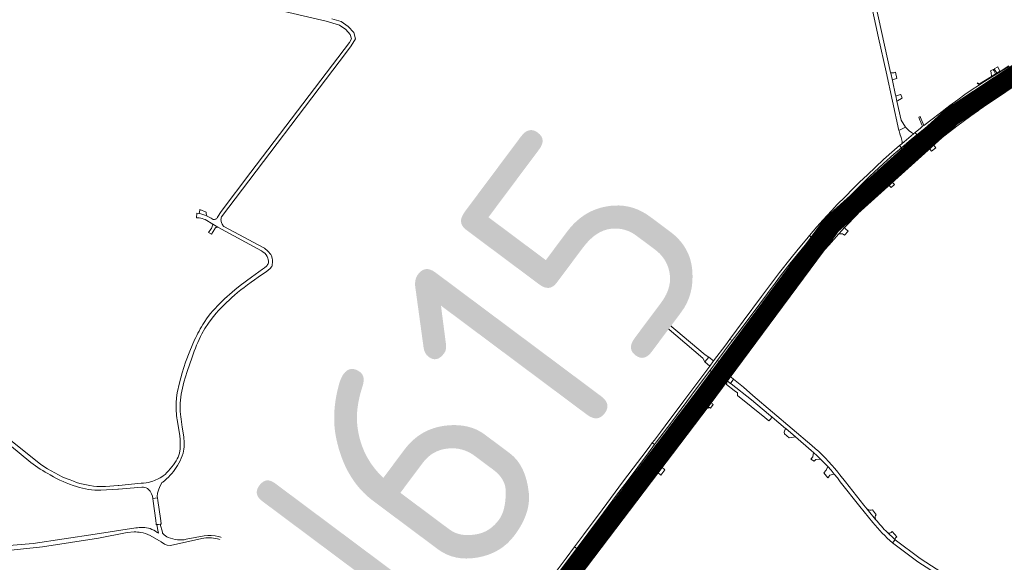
# Model space of a CAD drawing. Header units: metres. Extents: x 166325 to 190320, y 381923 to 404576.
# Tile 569 of 656: x 172664 to 173423, y 393699 to 394117. Entities that reach past the tile are written whole.
import ezdxf

# ---------------------------------------------------------------- set-up
doc = ezdxf.new("R2010")
doc.units = ezdxf.units.M
for name, color, linetype, lineweight in [('B-WE-VH-VERHARDING_ASFALT-GV', 8, 'Continuous', 18), ('B-WE-VH-VERHARDING_BETON-GV', 8, 'Continuous', 18), ('B-WE-VH-VERHARDING_BETONSTRAATSTEEN-GV', 8, 'Continuous', 18), ('B-WE-VH-VERHARDING_FUNDERING_ZAND-GV', 8, 'Continuous', 18), ('B-WE-VH-VERHARDING_HALFVERHARDING-GV', 8, 'Continuous', 18), ('B-WE-VH-VERHARDING_N-WEG', 8, 'Continuous', 18), ('B-WE-VH-VERHARDING_STRAATBAKSTEEN-GV', 8, 'Continuous', 18), ('X-XX-AL-TEKENBLAD-T50', 4, 'Continuous', 50)]:
    doc.layers.add(name, color=color, linetype=linetype, lineweight=lineweight)
doc.styles.add('NLCS-ISO-M500-T50', font='NLCS-ISO.ttf', dxfattribs={"height": 2.5})

msp = doc.modelspace()

# ---------------------------------------------------------------- linework, layer by layer
at = {"layer": 'B-WE-VH-VERHARDING_ASFALT-GV', "flags": 128}
for points in [[(173300.239, 394221.148), (173325.746, 394103.496), (173331.455, 394077.162), (173341.233, 394032.061), (173341.266, 394031.976), (173341.455, 394032.145), (173346.482, 394034.667), (173343.093, 394039.941), (173339.835, 394054.712), (173338.932, 394058.806), (173338.847, 394059.191), (173336.34, 394070.554), (173336.318, 394070.655), (173335.101, 394076.17), (173334.982, 394076.712), (173323.371, 394129.352)], [(173426.247, 394081.534), (173420.252, 394077.909), (173412.81, 394073.244), (173407.286, 394069.89), (173403.393, 394067.242), (173402.706, 394066.774), (173397.86, 394063.633), (173392.143, 394059.765), (173386.695, 394055.81), (173380.685, 394051.307), (173372.357, 394045.021), (173366.968, 394040.891), (173360.519, 394036.018), (173359.651, 394035.287), (173358.04, 394033.892), (173353.846, 394030.486), (173353.981, 394030.315), (173355.097, 394028.906), (173355.196, 394028.78), (173365.503, 394036.847), (173371.791, 394041.737), (173380.616, 394048.46), (173387.996, 394053.964), (173396.036, 394059.631), (173403.966, 394064.93), (173407.802, 394067.304), (173412.877, 394070.613), (173414.505, 394071.642), (173416.346, 394072.789), (173426.204, 394078.892)], [(173423.107, 394074.421), (173419.711, 394072.361), (173412.708, 394067.895), (173406.414, 394063.709), (173393.086, 394054.447), (173379.246, 394044.222), (173365.309, 394033.542), (173359.278, 394028.906), (173358.361, 394028.287), (173347.136, 394018.813), (173347.393, 394018.509), (173349.25, 394016.324), (173349.271, 394016.342), (173352.418, 394019.043), (173360.256, 394025.479), (173362.3, 394027.121), (173367.172, 394030.983), (173381.516, 394041.872), (173394.721, 394051.625), (173408.501, 394061.181), (173414.46, 394065.082), (173421.366, 394069.416), (173424.987, 394071.678)], [(173424.987, 394071.678), (173421.366, 394069.416), (173414.46, 394065.082), (173408.501, 394061.181), (173394.721, 394051.625), (173381.516, 394041.872), (173367.172, 394030.983), (173362.3, 394027.121), (173360.256, 394025.479), (173352.418, 394019.043), (173349.271, 394016.342), (173349.25, 394016.324), (173351.092, 394014.155), (173351.35, 394013.85), (173352.459, 394014.766), (173356.949, 394018.552), (173360.24, 394021.255), (173363.466, 394023.954), (173366.59, 394026.365), (173369.428, 394028.656), (173383.141, 394039.095), (173390.829, 394044.796), (173399.682, 394051.125), (173405.661, 394055.34), (173413.846, 394060.682), (173421.959, 394065.887), (173422.846, 394066.455)], [(173422.889, 394063.725), (173417.247, 394060.185), (173412.66, 394057.164), (173406.204, 394052.805), (173398.965, 394047.651), (173390.412, 394041.37), (173380.682, 394034.12), (173374.193, 394029.118), (173366.833, 394023.319), (173362.972, 394020.267), (173355.784, 394014.27), (173353.258, 394012.15), (173352.991, 394011.918), (173353.07, 394011.825), (173354.25, 394010.434), (173354.442, 394010.208), (173357.468, 394012.765), (173364.475, 394018.583), (173367.786, 394021.202), (173376.912, 394028.341), (173386.027, 394035.301), (173396.767, 394043.281), (173402.807, 394047.587), (173403.243, 394047.898), (173410.022, 394052.564), (173415.063, 394055.944), (173423.653, 394061.488)], [(173274.204, 393789.273), (173228.772, 393827.69), (173221.549, 393834.194), (173213.816, 393840.347), (173211.59, 393837.14)], [(173211.59, 393837.14), (173212.184, 393836.694), (173227.709, 393824.461), (173240.929, 393813.379), (173243.595, 393811.129), (173253.924, 393802.412), (173254.112, 393802.253), (173261.745, 393795.777), (173273.864, 393785.446), (173275.682, 393783.843), (173278.409, 393781.337), (173281.072, 393778.764), (173283.851, 393775.937), (173286.553, 393773.036), (173289.09, 393770.166), (173291.551, 393767.231), (173293.925, 393764.248), (173296.221, 393761.205), (173311.272, 393742.16), (173321.237, 393729.906)], [(173323.46, 393732.101), (173322.41, 393733.394), (173318.867, 393737.633), (173316.848, 393740.143), (173314.458, 393743.115), (173300.14, 393761.16), (173295.874, 393766.538), (173294.207, 393768.638)], [(173338.118, 393716.849), (173338.573, 393716.445), (173338.521, 393717.542), (173338.773, 393718.06), (173339.483, 393718.661), (173339.803, 393718.932), (173336.183, 393722.889), (173335.972, 393722.665), (173335.62, 393722.34), (173335.499, 393722.229), (173334.933, 393721.922), (173334.309, 393721.764), (173334.135, 393721.749), (173333.28, 393721.882), (173332.489, 393722.158)], [(173336.496, 393714.105), (173338.573, 393716.445), (173338.118, 393716.849), (173336.066, 393718.716), (173334.052, 393720.623)], [(173334.052, 393720.623), (173336.066, 393718.716), (173338.118, 393716.849)], [(173086.33, 393690.823), (173095.405, 393703.126), (173097.805, 393706.339), (173095.455, 393708.092), (173095.167, 393708.306), (173092.98, 393705.358), (173084.004, 393693.437)], [(173093.818, 393695.513), (173100.456, 393704.362), (173100.149, 393704.591), (173097.805, 393706.339), (173095.405, 393703.126), (173086.33, 393690.823)]]:
    msp.add_lwpolyline(points, dxfattribs=at)
for points in [[(173352.623, 394029.455), (173351.086, 394030.538), (173349.262, 394031.789), (173348.497, 394032.555), (173347.777, 394033.274), (173346.547, 394034.7), (173346.482, 394034.667), (173341.455, 394032.145), (173341.837, 394030.959), (173342.222, 394029.412), (173343.168, 394026.57), (173343.678, 394024.653), (173343.851, 394023.471), (173343.554, 394021.808)], [(173355.196, 394028.78), (173355.097, 394028.906), (173353.981, 394030.315), (173353.846, 394030.486), (173352.623, 394029.455), (173343.554, 394021.808), (173341.859, 394020.379), (173343.308, 394018.668), (173349.198, 394023.753)], [(173358.361, 394028.287), (173357.672, 394028.25), (173357.009, 394028.339), (173356.693, 394028.382), (173355.196, 394028.78), (173349.198, 394023.753), (173343.308, 394018.668), (173343.311, 394016.779), (173343.279, 394016.641), (173342.971, 394015.298), (173347.136, 394018.813)], [(173343.308, 394018.668), (173341.859, 394020.379), (173338.099, 394017.24), (173329.599, 394009.748), (173323.226, 394003.781), (173317.099, 393997.932), (173311.105, 393992.286), (173306.111, 393987.295), (173299.875, 393981.002), (173293.913, 393974.941), (173289.796, 393970.478), (173282.642, 393962.845), (173278.139, 393957.722), (173275.302, 393954.426), (173272.405, 393951.015), (173272.6, 393950.849), (173273.956, 393949.696), (173274.122, 393949.555), (173276.295, 393952.097), (173279.309, 393955.487), (173284.483, 393961.307), (173284.899, 393961.762), (173290.904, 393968.328), (173299.42, 393977.232), (173310.177, 393988.233), (173318.816, 393996.531), (173329.49, 394006.579), (173337.597, 394013.928)], [(173349.25, 394016.324), (173347.393, 394018.509), (173347.136, 394018.813), (173342.971, 394015.298), (173337.696, 394010.618), (173326.12, 393999.98), (173314.204, 393988.59), (173299.818, 393974.071), (173289.927, 393963.368), (173286.456, 393959.497), (173281.483, 393953.886), (173276.119, 393947.834), (173276.361, 393947.625), (173278.545, 393945.744), (173288.682, 393957.302), (173292.231, 393961.209), (173302.535, 393972.147), (173316.532, 393986.336), (173328.182, 393997.559), (173339.775, 394008.191)], [(173326.399, 393991.28), (173330.088, 393994.792), (173334.37, 393998.749), (173342.404, 394006.073), (173350.889, 394013.469), (173351.35, 394013.85), (173351.092, 394014.155), (173349.25, 394016.324), (173339.775, 394008.191), (173328.182, 393997.559), (173316.532, 393986.336), (173302.535, 393972.147), (173292.231, 393961.209), (173288.682, 393957.302), (173278.545, 393945.744), (173280.724, 393943.866), (173281.067, 393943.57), (173283.759, 393946.744), (173292.16, 393956.052), (173296.011, 393960.32), (173296.474, 393960.832), (173297.658, 393962.09), (173306.954, 393971.964), (173321.488, 393986.605)], [(173332.738, 393990.77), (173335.309, 393993.119), (173343.112, 394000.341), (173349.087, 394005.578), (173350.937, 394007.247), (173354.442, 394010.208), (173354.25, 394010.434), (173353.07, 394011.825), (173352.991, 394011.918), (173351.031, 394010.212), (173347.519, 394007.226), (173339.397, 393999.863), (173334.494, 393995.333), (173334.437, 393995.281), (173330.283, 393991.505), (173328.843, 393990.2), (173325.101, 393986.645), (173317.838, 393979.585), (173307.177, 393968.589), (173299.281, 393960.199), (173297.924, 393958.757), (173294.907, 393955.554), (173293.879, 393954.449), (173290.451, 393950.763), (173285.57, 393945.193), (173282.851, 393942.034), (173284.584, 393940.541), (173287.314, 393943.744), (173294.977, 393952.31), (173299.576, 393957.403), (173301.173, 393959.172), (173308.062, 393966.292), (173315.616, 393974.188), (173321.89, 393980.471)], [(173274.122, 393949.555), (173273.956, 393949.696), (173272.6, 393950.849), (173272.405, 393951.015), (173270.336, 393948.623), (173266.239, 393943.687), (173262.685, 393939.38), (173258.385, 393934.003), (173249.395, 393922.539), (173235.526, 393904.145), (173221.243, 393884.981), (173211.152, 393871.318), (173212.861, 393870.039), (173218.974, 393878.235), (173234.087, 393898.544), (173245.884, 393914.367), (173250.138, 393919.952), (173257.441, 393929.183), (173266.724, 393940.899)], [(173278.545, 393945.744), (173276.361, 393947.625), (173276.119, 393947.834), (173274.144, 393945.606), (173262.469, 393931.464), (173250.931, 393916.653), (173240.565, 393902.913), (173230.274, 393889.224), (173221.132, 393877.044), (173214.81, 393868.579), (173215.1, 393868.363), (173217.421, 393866.626), (173223.85, 393875.23), (173232.681, 393887.032), (173243.024, 393900.848), (173253.34, 393914.56), (173265.182, 393929.646), (173276.352, 393943.244)], [(173281.067, 393943.57), (173280.724, 393943.866), (173278.545, 393945.744), (173276.352, 393943.244), (173265.182, 393929.646), (173253.34, 393914.56), (173243.024, 393900.848), (173232.681, 393887.032), (173223.85, 393875.23), (173217.421, 393866.626), (173219.747, 393864.885), (173220.13, 393864.599), (173229.303, 393876.885), (173239.467, 393890.476), (173250.931, 393905.705), (173263.601, 393922.303), (173273.62, 393934.793)], [(173284.584, 393940.541), (173282.851, 393942.034), (173279.186, 393937.778), (173274.396, 393931.933), (173268.579, 393924.572), (173268.059, 393923.899), (173258.263, 393911.221), (173247.137, 393896.751), (173239.942, 393886.965), (173230.152, 393873.834), (173222.178, 393863.065), (173220.577, 393860.903), (173210.464, 393847.382), (173210.579, 393847.265), (173211.897, 393845.912), (173211.972, 393845.835), (173213.457, 393847.878), (173220.56, 393857.289), (173223.918, 393861.763), (173230.682, 393870.774), (173242.216, 393886.379), (173254.327, 393902.548), (173254.934, 393903.358), (173261.844, 393912.377), (173265.223, 393916.714), (173269.772, 393922.538), (173271.978, 393925.361), (173277.336, 393932.038)], [(173196.096, 393847.498), (173201.065, 393854.217), (173212.861, 393870.039), (173211.152, 393871.318), (173207.859, 393866.859), (173198.543, 393854.509), (173195.558, 393850.495), (173188.714, 393841.251), (173175.656, 393823.763), (173161.099, 393804.312), (173157.537, 393799.557), (173152.907, 393793.388), (173151.262, 393791.222), (173153.035, 393789.898), (173154.646, 393792.059), (173165.48, 393806.449), (173185.881, 393833.85)], [(173184.883, 393823.013), (173194.941, 393836.493), (173198.802, 393841.684), (173198.803, 393841.685), (173202.7, 393846.9), (173206.376, 393851.818), (173214.019, 393862.074), (173217.421, 393866.626), (173215.1, 393868.363), (173214.81, 393868.579), (173211.562, 393864.23), (173204.348, 393854.559), (173200.179, 393848.921), (173196.853, 393844.531), (173192.344, 393838.444), (173182.44, 393825.161), (173167.365, 393804.93), (173155.018, 393788.418), (173155.299, 393788.209), (173157.6, 393786.492), (173159.963, 393789.658), (173170.128, 393803.25)], [(173217.421, 393866.626), (173214.019, 393862.074), (173206.376, 393851.818), (173202.7, 393846.9), (173198.803, 393841.685), (173198.802, 393841.684), (173194.941, 393836.493), (173184.883, 393823.013), (173170.128, 393803.25), (173159.963, 393789.658), (173157.6, 393786.492), (173159.951, 393784.737), (173160.321, 393784.461), (173168.778, 393795.8), (173179.298, 393809.84), (173186.979, 393820.056), (173189.826, 393823.845), (173193.453, 393828.654), (173198.234, 393835.203), (173200.964, 393838.795), (173205.142, 393844.354), (173209.966, 393850.889), (173218.774, 393862.783), (173220.13, 393864.599), (173219.747, 393864.885)], [(173210.974, 393844.462), (173211.972, 393845.835), (173211.897, 393845.912), (173210.579, 393847.265), (173210.464, 393847.382), (173210.24, 393847.112), (173203.827, 393838.479), (173205.598, 393837.131), (173207.682, 393839.999)], [(173195.932, 393823.877), (173204.054, 393835.068), (173205.598, 393837.131), (173203.827, 393838.479), (173202.235, 393836.314), (173194.393, 393825.788), (173190.359, 393820.391), (173187.757, 393816.8), (173174.003, 393798.572), (173167.435, 393789.701), (173162.356, 393782.941), (173164.164, 393781.592), (173177.947, 393800.031), (173182.812, 393806.581), (173192.531, 393819.417)], [(173153.035, 393789.898), (173151.262, 393791.222), (173149.354, 393788.688), (173146.579, 393784.916), (173139.954, 393776.009), (173129.201, 393761.876), (173112.743, 393739.739), (173098.282, 393720.34), (173091.412, 393711.104), (173093.109, 393709.839), (173102.388, 393722.12), (173113.621, 393737.306), (173124.529, 393751.901), (173131.092, 393760.539), (173148.334, 393783.589)], [(173157.6, 393786.492), (173155.299, 393788.209), (173155.018, 393788.418), (173153.37, 393786.215), (173141.901, 393770.904), (173129.326, 393753.994), (173118.04, 393738.927), (173102.118, 393717.679), (173095.167, 393708.306), (173095.455, 393708.092), (173097.805, 393706.339), (173104.92, 393715.863), (173120.639, 393736.877), (173131.758, 393751.803), (173144.283, 393768.653)], [(173147.535, 393767.315), (173153.082, 393774.784), (173156.786, 393779.721), (173160.321, 393784.461), (173159.951, 393784.737), (173157.6, 393786.492), (173144.283, 393768.653), (173131.758, 393751.803), (173120.639, 393736.877), (173104.92, 393715.863), (173097.805, 393706.339), (173100.149, 393704.591), (173100.456, 393704.362), (173106.632, 393712.596), (173119.215, 393729.472), (173129.548, 393743.247), (173141.951, 393759.82)], [(173154.801, 393769.013), (173157.824, 393773.139), (173164.164, 393781.592), (173162.356, 393782.941), (173157.253, 393776.113), (173150.981, 393767.801), (173146.488, 393761.824), (173137.254, 393749.536), (173123.666, 393731.151), (173119.922, 393726.085), (173112.213, 393715.799), (173102.5, 393702.838), (173104.272, 393701.517), (173105.875, 393703.648), (173111.045, 393710.614), (173120.895, 393723.886), (173125.315, 393729.755), (173138.608, 393747.405), (173148.292, 393760.359)], [(172770.311, 393746.723), (172770.037, 393748.769), (172766.282, 393748.277), (172766.556, 393746.238), (172768.56, 393731.343), (172768.904, 393728.781), (172768.987, 393728.165), (172769.375, 393728.216), (172772.055, 393728.569), (172772.729, 393728.658), (172772.663, 393729.15), (172772.148, 393732.997)], [(173321.082, 393739.533), (173320.063, 393739.421), (173319.038, 393739.468), (173318.033, 393739.674), (173317.072, 393740.034), (173316.848, 393740.143), (173318.867, 393737.633), (173322.41, 393733.394), (173323.46, 393732.101), (173323.245, 393732.749), (173323.131, 393733.552), (173323.178, 393734.362), (173323.382, 393735.147), (173323.501, 393735.392), (173323.736, 393735.877), (173323.45, 393736.415), (173321.856, 393738.481)], [(173093.109, 393709.839), (173091.412, 393711.104), (173084.982, 393702.46), (173071.767, 393684.887), (173059.144, 393668.184), (173054.232, 393661.56), (173041.453, 393644.335), (173038.991, 393640.993), (173031.615, 393631.124), (173033.365, 393629.82), (173039.803, 393638.499), (173044.036, 393644.191), (173054.994, 393658.675), (173056.271, 393660.397), (173072.181, 393681.8), (173089.765, 393705.413)], [(173104.272, 393701.517), (173102.5, 393702.838), (173099.171, 393698.396), (173082.599, 393676.192), (173074.421, 393665.271), (173067.362, 393655.787), (173066.657, 393654.791), (173066.766, 393654.714), (173068.288, 393653.635), (173068.431, 393653.533), (173069.338, 393654.788), (173076.192, 393663.964), (173087.993, 393679.868)]]:
    msp.add_lwpolyline(points, close=True, dxfattribs=at)
at = {"layer": 'B-WE-VH-VERHARDING_ASFALT-GV'}
for points in [[(173294.207, 393768.638, 0.0496082), (173274.204, 393789.273)], [(173332.489, 393722.158, -0.0244562), (173323.46, 393732.101)], [(173321.237, 393729.906, 0.0391505), (173336.496, 393714.105)], [(173334.052, 393720.623, -0.0032276), (173332.489, 393722.158)]]:
    msp.add_lwpolyline(points, format="xyb", dxfattribs=at)
at = {"layer": 'B-WE-VH-VERHARDING_BETON-GV', "flags": 128}
for points in [[(173412.708, 394067.895), (173412.772, 394068.899), (173405.964, 394064.371), (173392.62, 394055.097), (173378.765, 394044.861), (173364.822, 394034.177), (173358.81, 394029.555), (173357.009, 394028.339), (173357.672, 394028.25), (173358.361, 394028.287), (173359.278, 394028.906), (173365.309, 394033.542), (173379.246, 394044.222), (173393.086, 394054.447), (173406.414, 394063.709)], [(173422.377, 394065.228), (173421.959, 394065.887), (173413.846, 394060.682), (173405.661, 394055.34), (173399.682, 394051.125), (173390.829, 394044.796), (173383.141, 394039.095), (173369.428, 394028.656), (173366.59, 394026.365), (173366.667, 394025.399), (173369.922, 394028.026), (173383.619, 394038.453), (173400.142, 394050.47), (173415.67, 394061.011)], [(173361.115, 394020.939), (173360.24, 394021.255), (173356.949, 394018.552), (173352.459, 394014.766), (173353.513, 394014.609), (173357.461, 394017.937)], [(173342.971, 394015.298), (173343.279, 394016.641), (173337.16, 394011.212), (173325.573, 394000.564), (173313.643, 393989.161), (173299.24, 393974.624), (173289.335, 393963.907), (173285.859, 393960.029), (173280.884, 393954.417), (173280.836, 393954.362), (173281.483, 393953.886), (173286.456, 393959.497), (173289.927, 393963.368), (173299.818, 393974.071), (173314.204, 393988.59), (173326.12, 393999.98), (173337.696, 394010.618)], [(173350.934, 394012.447), (173350.889, 394013.469), (173342.404, 394006.073), (173334.37, 393998.749), (173334.391, 393997.685), (173342.936, 394005.476)], [(173327.634, 393991.351), (173326.921, 393991.31), (173326.399, 393991.28), (173321.488, 393986.605), (173306.954, 393971.964), (173297.658, 393962.09), (173296.474, 393960.832), (173296.011, 393960.32), (173296.621, 393959.822), (173298.182, 393961.479), (173307.529, 393971.408), (173322.048, 393986.033)], [(173281.483, 393953.886), (173280.836, 393954.362), (173275.52, 393948.365), (173273.536, 393946.126), (173261.845, 393931.965), (173250.296, 393917.14), (173239.926, 393903.394), (173229.634, 393889.704), (173220.492, 393877.523), (173214.169, 393869.058), (173210.921, 393864.709), (173203.266, 393854.446), (173204.348, 393854.559), (173211.562, 393864.23), (173214.81, 393868.579), (173221.132, 393877.044), (173230.274, 393889.224), (173240.565, 393902.913), (173250.931, 393916.653), (173262.469, 393931.464), (173274.144, 393945.606), (173276.119, 393947.834)], [(173292.745, 393955.506), (173292.16, 393956.052), (173283.759, 393946.744), (173281.067, 393943.57), (173273.62, 393934.793), (173263.601, 393922.303), (173250.931, 393905.705), (173239.467, 393890.476), (173229.303, 393876.885), (173220.13, 393864.599), (173218.774, 393862.783), (173209.966, 393850.889), (173210.126, 393849.761), (173219.416, 393862.306), (173220.771, 393864.12), (173229.944, 393876.406), (173240.107, 393889.996), (173251.569, 393905.222), (173264.231, 393921.81), (173274.237, 393934.284), (173281.677, 393943.052), (173284.361, 393946.217)], [(173201.891, 393838.693), (173200.964, 393838.795), (173198.234, 393835.203), (173193.453, 393828.654), (173193.76, 393827.718), (173198.876, 393834.725)], [(173188.06, 393820.163), (173186.979, 393820.056), (173179.298, 393809.84), (173168.778, 393795.8), (173160.321, 393784.461), (173156.786, 393779.721), (173156.934, 393778.581), (173160.962, 393783.983), (173169.419, 393795.321), (173179.938, 393809.36)], [(173148.65, 393767.472), (173147.535, 393767.315), (173141.951, 393759.82), (173129.548, 393743.247), (173119.215, 393729.472), (173106.632, 393712.596), (173100.456, 393704.362), (173093.818, 393695.513), (173082.814, 393680.747), (173071.784, 393665.986), (173068.09, 393661.03), (173067.862, 393659.385), (173072.425, 393665.508), (173083.455, 393680.269), (173094.459, 393695.034), (173101.096, 393703.882), (173107.273, 393712.117), (173119.856, 393728.993), (173130.188, 393742.767), (173142.592, 393759.341)]]:
    msp.add_lwpolyline(points, close=True, dxfattribs=at)
msp.add_lwpolyline([(173084.004, 393693.437), (173092.98, 393705.358), (173095.167, 393708.306), (173102.118, 393717.679), (173118.04, 393738.927), (173129.326, 393753.994), (173141.901, 393770.904), (173153.37, 393786.215), (173155.018, 393788.418), (173167.365, 393804.93), (173182.44, 393825.161), (173192.344, 393838.444), (173196.853, 393844.531), (173196.587, 393845.526), (173191.701, 393838.92), (173181.799, 393825.639), (173166.724, 393805.409), (173154.377, 393788.897), (173152.73, 393786.694), (173141.26, 393771.383), (173128.685, 393754.472), (173117.4, 393739.407), (173101.477, 393718.157), (173094.524, 393708.783), (173092.339, 393705.837), (173083.364, 393693.917)], dxfattribs=at)
at = {"layer": 'B-WE-VH-VERHARDING_BETONSTRAATSTEEN-GV', "flags": 128}
for points in [[(173417.639, 394081.254), (173414.901, 394079.654), (173416.802, 394076.306), (173419.275, 394077.869)], [(173414.14, 394079.209), (173412.043, 394077.984), (173412.46, 394076.854), (173412.678, 394073.713), (173415.909, 394075.726), (173414.645, 394078.28)], [(173357.572, 394040.058), (173358.013, 394039.047), (173359.159, 394036.415), (173359.651, 394035.287), (173360.519, 394036.018), (173360.06, 394037.133), (173358.551, 394040.802), (173358.014, 394042.107), (173357.668, 394042.948), (173356.623, 394042.237), (173356.96, 394041.464)], [(173366.833, 394023.319), (173366.667, 394025.399), (173366.59, 394026.365), (173363.466, 394023.954), (173360.24, 394021.255), (173361.115, 394020.939), (173362.972, 394020.267)], [(173367.786, 394021.202), (173364.475, 394018.583), (173366.486, 394016.073), (173369.898, 394018.755)], [(173334.437, 393995.281), (173334.391, 393997.685), (173334.37, 393998.749), (173330.088, 393994.792), (173326.399, 393991.28), (173326.921, 393991.31), (173327.634, 393991.351), (173330.283, 393991.505)], [(173335.309, 393993.119), (173332.738, 393990.77), (173335.356, 393988.125), (173337.881, 393990.51)], [(172807.424, 393969.126), (172802.444, 393971.062), (172802.437, 393970.368), (172802.35, 393969.68), (172802.185, 393969.006), (172801.944, 393968.356), (172801.816, 393968.083), (172803.334, 393967.72), (172804.832, 393967.28), (172806.305, 393966.764), (172807.75, 393966.174), (172808.269, 393965.94), (172807.949, 393966.512), (172807.701, 393967.118), (172807.529, 393967.751), (172807.435, 393968.399), (172807.421, 393969.055)], [(173297.924, 393958.757), (173296.621, 393959.822), (173296.011, 393960.32), (173292.16, 393956.052), (173292.745, 393955.506), (173293.879, 393954.449), (173294.907, 393955.554)], [(173299.576, 393957.403), (173294.977, 393952.31), (173297.99, 393952.333), (173299.374, 393951.297), (173302.344, 393954.479), (173300.225, 393956.218)], [(173198.543, 393854.509), (173194.995, 393857.379), (173191.794, 393853.774), (173195.558, 393850.495)], [(173204.348, 393854.559), (173203.266, 393854.446), (173201.065, 393854.217), (173196.096, 393847.498), (173196.587, 393845.526), (173196.853, 393844.531), (173200.179, 393848.921)], [(173210.464, 393847.382), (173210.126, 393849.761), (173209.966, 393850.889), (173205.142, 393844.354), (173200.964, 393838.795), (173201.891, 393838.693), (173203.827, 393838.479), (173210.24, 393847.112)], [(173207.112, 393838.262), (173207.183, 393838.357), (173208.206, 393839.73), (173207.682, 393839.999), (173205.598, 393837.131), (173204.054, 393835.068), (173195.932, 393823.877), (173196.187, 393823.507), (173198.265, 393826.345), (173199.053, 393827.421), (173200.471, 393829.358)], [(173209.343, 393838.861), (173208.206, 393839.73), (173207.183, 393838.357), (173207.112, 393838.262), (173208.305, 393837.316)], [(173210.974, 393844.462), (173207.682, 393839.999), (173208.206, 393839.73), (173209.343, 393838.861), (173211.59, 393837.14), (173213.816, 393840.347), (173212.033, 393841.958), (173211.61, 393842.414), (173211.119, 393843.485)], [(173208.305, 393837.316), (173208.823, 393836.907), (173208.384, 393836.304), (173214.343, 393831.689), (173216.927, 393829.752), (173216.914, 393827.834), (173237.996, 393810.751), (173241.098, 393808.188), (173241.789, 393809.002), (173243.595, 393811.129), (173240.929, 393813.379), (173227.709, 393824.461), (173212.184, 393836.694), (173211.59, 393837.14), (173209.343, 393838.861)], [(173194.393, 393825.788), (173193.76, 393827.718), (173193.453, 393828.654), (173189.826, 393823.845), (173186.979, 393820.056), (173188.06, 393820.163), (173190.359, 393820.391)], [(173198.094, 393820.871), (173197.452, 393821.431), (173196.867, 393822.44), (173196.187, 393823.507), (173195.932, 393823.877), (173192.531, 393819.417), (173194.362, 393818.114), (173194.866, 393818.764), (173196.089, 393817.883)], [(173200.145, 393826.571), (173199.053, 393827.421), (173198.265, 393826.345), (173199.374, 393825.584)], [(173254.112, 393802.253), (173253.924, 393802.412), (173253.012, 393799.433), (173253.267, 393798.125), (173256.765, 393795.233), (173261.745, 393795.777)], [(173157.253, 393776.113), (173156.934, 393778.581), (173156.786, 393779.721), (173153.082, 393774.784), (173147.535, 393767.315), (173148.65, 393767.472), (173150.981, 393767.801)], [(173278.409, 393781.337), (173275.682, 393783.843), (173275.09, 393780.54), (173273.617, 393778.772), (173275.941, 393777.074), (173277.37, 393778.534), (173281.072, 393778.764)], [(173160.876, 393770.575), (173158.603, 393772.463), (173157.824, 393773.139), (173154.801, 393769.013), (173155.591, 393768.402), (173157.933, 393766.417)], [(173289.09, 393770.166), (173286.553, 393773.036), (173285.293, 393770.11), (173283.587, 393768.25), (173286.707, 393764.247), (173287.303, 393765.111), (173287.414, 393765.272), (173288.206, 393766.419), (173291.551, 393767.231)]]:
    msp.add_lwpolyline(points, close=True, dxfattribs=at)
at = {"layer": 'B-WE-VH-VERHARDING_FUNDERING_ZAND-GV', "flags": 128}
for points in [[(172842.439, 394129.588), (172899.836, 394116.314), (172910.251, 394113.369), (172914.997, 394110.028), (172918.444, 394106.132), (172919.355, 394102.761), (172917.808, 394099.905), (172841.882, 393999.982), (172818.954, 393969.718), (172816.276, 393965.174), (172816.05, 393964.822), (172815.711, 393964.425), (172815.316, 393964.084), (172814.873, 393963.808), (172814.393, 393963.603), (172813.887, 393963.473), (172813.368, 393963.422), (172812.847, 393963.451), (172811.178, 393964.358), (172808.269, 393965.94), (172807.75, 393966.174), (172806.305, 393966.764), (172804.832, 393967.28), (172803.334, 393967.72), (172801.816, 393968.083), (172800.369, 393968.353), (172799.871, 393964.791), (172800.916, 393964.746), (172802.107, 393964.619), (172803.287, 393964.412), (172804.45, 393964.128), (172805.592, 393963.766), (172806.708, 393963.33), (172812.54, 393959.813), (172816.481, 393957.436), (172850.028, 393939.198)], [(172851.28, 393941.865), (172821.552, 393957.784), (172821.182, 393958.082), (172820.654, 393958.592), (172820.184, 393959.156), (172819.779, 393959.768), (172819.442, 393960.42), (172819.179, 393961.106), (172818.991, 393961.815), (172818.882, 393962.541), (172818.853, 393963.275), (172818.903, 393964.007), (172819.033, 393964.729), (172819.24, 393965.433), (172915.645, 394092.456), (172919.249, 394097.205), (172922.483, 394102.683), (172921.156, 394107.594), (172917.011, 394112.278), (172911.559, 394116.117), (172904.222, 394118.191)], [(172853.857, 393927.554), (172852.487, 393926.226), (172850.975, 393925.062), (172842.445, 393919.087), (172833.584, 393912.525), (172829.482, 393909.196), (172825.487, 393905.739)], [(172852.869, 393922.589), (172855.031, 393924.198), (172857.006, 393926.031)], [(172804.052, 393875.322), (172806.441, 393879.49), (172809.154, 393883.455), (172812.047, 393887.401), (172815.123, 393891.206)], [(172810.752, 393891.035), (172808.138, 393887.633), (172805.824, 393884.02)], [(172798.563, 393870.654), (172794.918, 393862.07), (172791.637, 393853.34), (172788.918, 393845.247), (172787.787, 393841.413), (172786.759, 393837.55), (172784.97, 393829.712), (172784.475, 393825.943), (172784.235, 393822.15)], [(172790.278, 393837.974), (172791.473, 393842.151), (172792.826, 393846.28), (172796.612, 393857.35)], [(172785.149, 393809.045), (172787.087, 393797.053), (172787.366, 393793.704), (172787.521, 393790.347), (172787.301, 393786.77), (172786.806, 393783.221)], [(172633.326, 393805.134), (172638.174, 393804.237), (172655.794, 393789.638), (172672.203, 393776.042)], [(172679.634, 393774.86), (172647.532, 393800.27), (172639.672, 393807.267)], [(172790.12, 393795.976), (172789.015, 393803.327)], [(172762.215, 393756.041), (172763.251, 393755.11), (172764.166, 393754.059), (172765.227, 393752.013), (172765.963, 393750.058), (172766.282, 393748.277), (172768.16, 393748.523), (172770.037, 393748.769), (172770.009, 393748.979), (172769.636, 393749.998), (172770.003, 393752.363), (172770.675, 393754.661), (172771.843, 393757.556), (172773.229, 393760.353), (172773.371, 393760.576), (172774.013, 393761.063), (172775.504, 393762.266), (172776.943, 393763.531), (172778.328, 393764.854), (172779.657, 393766.234), (172780.927, 393767.669), (172782.137, 393769.155), (172783.283, 393770.69), (172784.364, 393772.272), (172785.378, 393773.898), (172786.323, 393775.564)], [(172757.258, 393760.128), (172740.074, 393758.479), (172739.572, 393758.4), (172729.725, 393757.606), (172723.16, 393757.73)], [(172726.357, 393754.763), (172739.375, 393755.498), (172739.844, 393755.538), (172757.951, 393757.075)], [(172753.121, 393725.653), (172721.973, 393720.918), (172674.112, 393713.765), (172627.746, 393709.883), (172614.325, 393709.154)], [(172774.215, 393721.226), (172773.872, 393721.727), (172773.694, 393722.307), (172772.055, 393728.569), (172770.715, 393728.393), (172769.375, 393728.216), (172770.127, 393723.934), (172770.714, 393721.562), (172769.678, 393722.236)], [(172622.805, 393706.07), (172637.01, 393706.972), (172659.359, 393708.697), (172681.228, 393711.207), (172724.415, 393717.823), (172746.658, 393722.204), (172751.818, 393722.593)], [(172764.161, 393719.785), (172772.781, 393714.902), (172775.407, 393713.053), (172777.301, 393712.297), (172779.958, 393712.209), (172804.179, 393717.54)], [(172818.823, 393718.615), (172816.621, 393719.158), (172814.397, 393719.6), (172811.414, 393719.843), (172808.621, 393719.846), (172805.824, 393719.609), (172792.096, 393716.912)], [(172824.929, 393713.053), (172827.319, 393710.831), (172829.64, 393708.536), (172834.231, 393703.58), (172838.252, 393698.784), (172840.532, 393695.995), (172842.719, 393693.132)], [(172840.599, 393699.779), (172836.06, 393704.833), (172831.326, 393709.613), (172829.195, 393711.681), (172826.978, 393713.657)]]:
    msp.add_lwpolyline(points, dxfattribs=at)
for points in [[(172814.289, 393956.681), (172814.622, 393956.977), (172815.004, 393957.209), (172815.42, 393957.369), (172815.859, 393957.453), (172816.305, 393957.457), (172816.481, 393957.436), (172812.54, 393959.813), (172812.396, 393958.981), (172812.175, 393958.167), (172811.878, 393957.378), (172811.507, 393956.621), (172811.144, 393956.019), (172809.355, 393953.309), (172811.48, 393952.102), (172814.013, 393956.33)], [(173120.362, 393921.051), (173118.945, 393922.68), (173117.589, 393924.36), (173116.526, 393925.773), (173114.868, 393924.75), (173113.509, 393923.834), (173114.632, 393922.387), (173115.528, 393921.319), (173155.448, 393886.057), (173190.185, 393856.621), (173191.794, 393853.774), (173194.995, 393857.379), (173191.944, 393859.063), (173158.11, 393887.709)]]:
    msp.add_lwpolyline(points, close=True, dxfattribs=at)
at = {"layer": 'B-WE-VH-VERHARDING_FUNDERING_ZAND-GV'}
for points in [[(172850.028, 393939.198, -0.1585605), (172854.403, 393934.895)], [(172857.765, 393935.354, 0.1571253), (172851.28, 393941.865)], [(172855.417, 393930.055, -0.1321559), (172853.857, 393927.554)], [(172854.403, 393934.895, -0.1784705), (172855.417, 393930.055)], [(172858.4, 393928.688, 0.165777), (172857.765, 393935.354)], [(172831.56, 393907.068, -0.0242716), (172852.869, 393922.589)], [(172857.006, 393926.031, 0.1769553), (172858.4, 393928.688)], [(172815.123, 393891.206, -0.0334684), (172831.56, 393907.068)], [(172825.487, 393905.739, 0.0329156), (172810.752, 393891.035)], [(172805.824, 393884.02, 0.0368903), (172798.563, 393870.654)], [(172796.612, 393857.35, -0.0350387), (172804.052, 393875.322)], [(172787.303, 393819.632, -0.0659135), (172790.278, 393837.974)], [(172784.235, 393822.15, 0.0500532), (172785.149, 393809.045)], [(172789.015, 393803.327, -0.0372838), (172787.303, 393819.632)], [(172789.625, 393783.391, 0.097658), (172790.12, 393795.976)], [(172784.306, 393777.478, -0.0895395), (172774.226, 393765.712)], [(172786.806, 393783.221, -0.0874409), (172784.306, 393777.478)], [(172786.323, 393775.564, 0.0674703), (172789.625, 393783.391)], [(172672.203, 393776.042, 0.0262298), (172687.282, 393766.52)], [(172702.587, 393762.665, -0.0633896), (172679.634, 393774.86)], [(172687.282, 393766.52, 0.0625198), (172707.462, 393757.678)], [(172723.16, 393757.73, -0.0798717), (172702.587, 393762.665)], [(172774.226, 393765.712, -0.0624481), (172765.117, 393761.367)], [(172707.462, 393757.678, 0.0944664), (172726.357, 393754.763)], [(172765.117, 393761.367, -0.0909839), (172757.258, 393760.128)], [(172757.951, 393757.075, -0.1903829), (172762.215, 393756.041)], [(172764.278, 393725.128, 0.1178595), (172753.121, 393725.653)], [(172769.678, 393722.236, 0.0574057), (172764.278, 393725.128)], [(172751.818, 393722.593, -0.0432815), (172757.084, 393722.155)], [(172757.084, 393722.155, -0.0963943), (172764.161, 393719.785)], [(172778.123, 393718.419, -0.1252208), (172774.215, 393721.226)], [(172785.462, 393716.485, -0.0528935), (172778.123, 393718.419)], [(172792.096, 393716.912, -0.0728156), (172785.462, 393716.485)], [(172804.179, 393717.54, -0.1005438), (172816.114, 393717.364)], [(172816.114, 393717.364, -0.1325834), (172824.929, 393713.053)], [(172826.978, 393713.657, 0.0946466), (172818.823, 393718.615)], [(172847.611, 393690.116, 0.0705836), (172840.599, 393699.779)]]:
    msp.add_lwpolyline(points, format="xyb", dxfattribs=at)
at = {"layer": 'B-WE-VH-VERHARDING_HALFVERHARDING-GV', "flags": 128}
msp.add_lwpolyline([(173550.882, 393603.113), (173550.576, 393603.044), (173547.265, 393602.122), (173542.91, 393600.873), (173539.627, 393601.493), (173535.154, 393602.805), (173530.771, 393605.23), (173525.241, 393608.355), (173496.347, 393624.4), (173454.784, 393646.553), (173403.791, 393674.02), (173383.148, 393685.949), (173378.733, 393688.5), (173357.891, 393702.002), (173338.573, 393716.445), (173336.496, 393714.105), (173356.066, 393699.666), (173372.315, 393689.062)], dxfattribs=at)
at = {"layer": 'B-WE-VH-VERHARDING_N-WEG', "const_width": 15, "flags": 128}
msp.add_lwpolyline([(173440.504, 394081.429), (173382.281, 394042.927), (173289.622, 393959.443), (173189.131, 393823.78), (172975.541, 393542.255), (172952.703, 393515.514), (172895.932, 393482.251), (172671.865, 393391.332), (172595.518, 393317.631), (172558.324, 393285.019), (172453.695, 393244.445), (172352.694, 393205.113), (172266.121, 393159.88), (172170.366, 393102.847), (171981.917, 392986.621), (171821.233, 392886.323), (171697.675, 392828.487), (171390.735, 392716.389)], dxfattribs=at)
at = {"layer": 'B-WE-VH-VERHARDING_STRAATBAKSTEEN-GV', "flags": 128}
for points in [[(173475.332, 394104.255), (173474.482, 394104.689), (173472.666, 394105.617), (173466.357, 394102.033), (173457.124, 394096.805), (173441.859, 394088.055), (173427.407, 394079.579), (173426.204, 394078.892), (173416.346, 394072.789), (173414.505, 394071.642), (173412.877, 394070.613), (173412.772, 394068.899), (173412.708, 394067.895), (173419.711, 394072.361), (173423.107, 394074.421), (173428.558, 394077.618), (173433.882, 394080.741), (173440.504, 394084.58), (173455.802, 394093.247), (173467.594, 394099.911)], [(173338.68, 394076.947), (173338.152, 394076.752), (173337.507, 394076.592), (173336.847, 394076.51), (173336.181, 394076.509), (173335.521, 394076.587), (173334.982, 394076.712), (173335.101, 394076.17), (173336.318, 394070.655), (173336.774, 394071.027), (173337.378, 394071.426), (173338.023, 394071.756), (173338.7, 394072.013), (173339.401, 394072.193), (173339.912, 394072.274)], [(173343.806, 394056.964), (173342.819, 394059.933), (173342.585, 394059.802), (173341.849, 394059.45), (173341.081, 394059.171), (173340.29, 394058.969), (173339.483, 394058.845), (173338.932, 394058.806), (173339.835, 394054.712), (173340.29, 394054.97), (173343.323, 394056.69)]]:
    msp.add_lwpolyline(points, close=True, dxfattribs=at)
msp.add_lwpolyline([(173426.042, 394081.885), (173419.375, 394077.655), (173419.275, 394077.869), (173416.802, 394076.306), (173415.909, 394075.726), (173412.678, 394073.713), (173403.446, 394068.048), (173402.07, 394068.814), (173401.688, 394068.404), (173402.722, 394067.699), (173403.393, 394067.242), (173407.286, 394069.89), (173412.81, 394073.244), (173420.252, 394077.909), (173426.247, 394081.534)], dxfattribs=at)

# ---------------------------------------------------------------- next in the draw order: texts
at = {"layer": 'X-XX-AL-TEKENBLAD-T50', "insert": (172920.96, 393553.731), "char_height": 180, "attachment_point": 7, "rotation": 53.244321, "style": 'NLCS-ISO-M500-T50', "bg_fill": 3, "box_fill_scale": 1, "bg_fill_color": 256, "bg_fill_transparency": 0}
msp.add_mtext('N615', dxfattribs=at)

doc.saveas('drawing.dxf')
